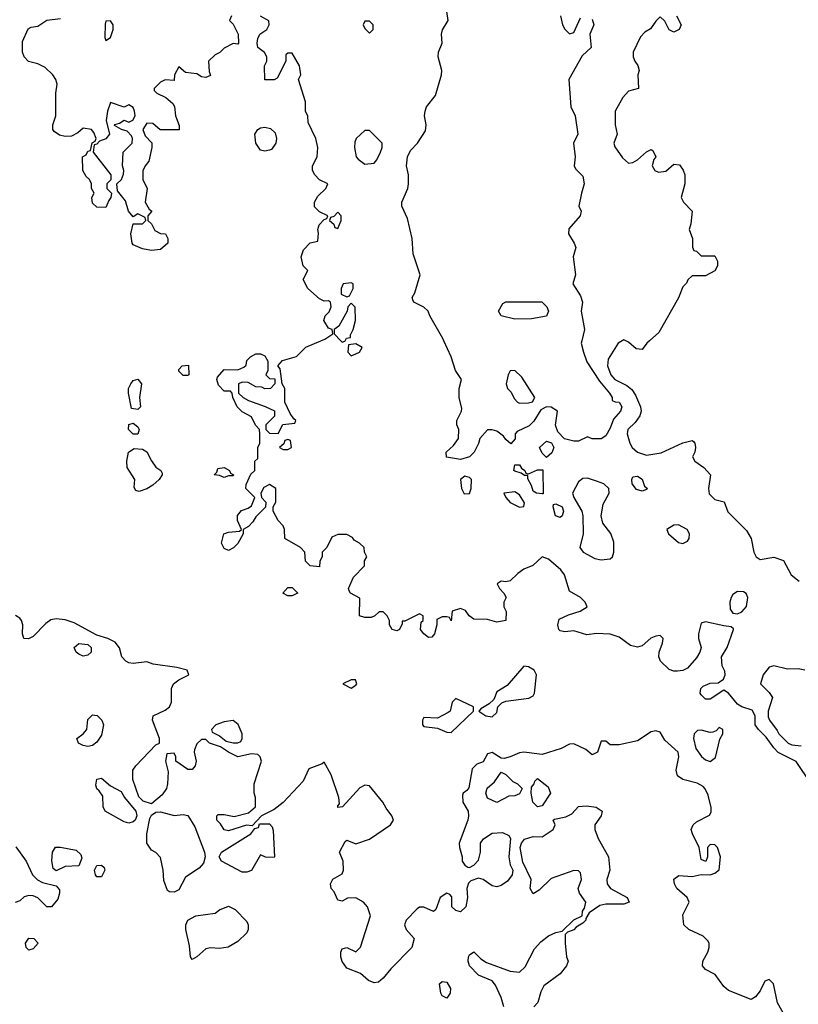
# Model space of a CAD drawing. Header units: inches. Extents: x 2380249 to 2585472, y 382747 to 546448.
# Tile 495 of 626: x 2545750 to 2549178, y 437080 to 441413. Entities that reach past the tile are written whole.
import ezdxf

# ---------------------------------------------------------------- set-up
doc = ezdxf.new("R2010")
doc.units = ezdxf.units.IN
doc.header["$MEASUREMENT"] = 0
doc.layers.add('C5443', color=7, linetype='Continuous')
doc.layers.add('C5444', color=7, linetype='Continuous')

msp = doc.modelspace()

# ---------------------------------------------------------------- linework, layer by layer
at = {"layer": 'C5443', "color": 4}
for points, elevation in [([(2549234, 438050), (2549168.7, 438148.7), (2549090, 438188.7), (2549070, 438208.7), (2549036, 438256), (2549002, 438290), (2548988.7, 438310), (2548988, 438350), (2548974.6, 438374.6), (2548930, 438388.7), (2548910, 438401.2), (2548870, 438449), (2548850, 438462), (2548790, 438423.7), (2548770, 438423.7), (2548750, 438442), (2548746.6, 438450), (2548749.4, 438470), (2548759.5, 438480.5), (2548790, 438493.4), (2548824.7, 438495.3), (2548849.2, 438510.8), (2548855.3, 438530), (2548854, 438546), (2548842.9, 438570), (2548839.5, 438610), (2548865.2, 438650), (2548893.2, 438730), (2548893.2, 438733.2), (2548882, 438742), (2548850, 438745.2), (2548770, 438764), (2548750, 438758), (2548738, 438710), (2548738, 438690), (2548750.7, 438650), (2548744.9, 438630), (2548730, 438605.2), (2548690, 438559.3), (2548670, 438549.5), (2548646.8, 438546.8), (2548630, 438546.6), (2548610, 438554), (2548571.8, 438590), (2548564.5, 438610), (2548566, 438630), (2548580.7, 438670), (2548582.7, 438690), (2548570, 438702.7), (2548550, 438700.9), (2548528.1, 438691.9), (2548490, 438657.2), (2548470, 438652.3), (2548439.1, 438659.1), (2548390, 438695.6), (2548350, 438709.6), (2548290, 438712.7), (2548246.3, 438706.3), (2548190, 438724), (2548150, 438719), (2548130, 438724), (2548124, 438730), (2548119, 438750), (2548125.2, 438774.8), (2548166, 438794), (2548218, 438810), (2548248.7, 438830), (2548239, 438850), (2548219, 438870), (2548170, 438898), (2548149, 438970), (2548132.9, 438992.9), (2548078.6, 439038.6), (2548050, 439048.7), (2548008.5, 439011.5), (2547970, 438995.1), (2547943.2, 438976.8), (2547910, 438944), (2547890, 438939), (2547870, 438942), (2547852, 438930), (2547862, 438910), (2547882, 438890), (2547891.3, 438870), (2547882, 438850), (2547882, 438830), (2547891.6, 438808.4), (2547890, 438768.7), (2547850, 438761.2), (2547810, 438774), (2547750, 438775.3), (2547728.7, 438790), (2547713.2, 438813.2), (2547690, 438822), (2547654, 438810), (2547650, 438768), (2547642, 438782), (2547630, 438786), (2547610, 438786), (2547586, 438774), (2547586, 438750), (2547576, 438710), (2547564.7, 438695.3), (2547550, 438694), (2547528.7, 438710), (2547515.3, 438730), (2547518, 438762), (2547526, 438770), (2547526, 438790), (2547510, 438798), (2547446, 438766), (2547434, 438766), (2547434, 438754), (2547422, 438730), (2547410, 438724), (2547390, 438729), (2547378, 438750), (2547378, 438770), (2547368, 438790), (2547350, 438808), (2547332.7, 438807.3), (2547314, 438790), (2547296.9, 438783.1), (2547270, 438782), (2547246, 438790), (2547247.3, 438867.3), (2547206, 438890), (2547200.4, 438900.4), (2547198, 438910), (2547220.2, 438959.8), (2547268, 439010), (2547268.8, 439031.1), (2547278, 439050), (2547268, 439070), (2547266, 439090), (2547246, 439110), (2547223.1, 439123.1), (2547214.6, 439134.6), (2547190, 439148), (2547150, 439148), (2547124.7, 439135.3), (2547102, 439090), (2547082, 439070), (2547082, 439050), (2547072, 439030), (2547070, 439006), (2547029.1, 439009.1), (2547008, 439030), (2547006, 439070), (2546986, 439090), (2546918, 439130), (2546915.3, 439170), (2546910, 439186), (2546888.7, 439208.7), (2546866, 439250), (2546866, 439270), (2546878, 439290), (2546878, 439350), (2546850, 439368), (2546825.4, 439354.6), (2546812, 439330), (2546814, 439310), (2546834, 439290), (2546832.7, 439267.3), (2546790, 439226), (2546776.9, 439203.1), (2546756.9, 439183.1), (2546734, 439170), (2546734, 439150), (2546710, 439108), (2546691.2, 439088.9), (2546670, 439078), (2546650, 439086), (2546638, 439110), (2546648.7, 439150), (2546670, 439158), (2546718, 439162), (2546726, 439170), (2546708.8, 439208.9), (2546708.4, 439231.6), (2546727.3, 439252.7), (2546756.4, 439263.6), (2546770, 439274), (2546786, 439310), (2546746, 439350), (2546747.3, 439367.3), (2546767.3, 439412.7), (2546786, 439430), (2546786, 439470), (2546798, 439482), (2546798, 439530), (2546808, 439550), (2546808, 439590), (2546806, 439610), (2546788.4, 439628.4), (2546770, 439666), (2546730, 439688), (2546708, 439710), (2546688, 439750), (2546686, 439770), (2546678, 439778), (2546650, 439778), (2546624.7, 439804.7), (2546618, 439830), (2546620.4, 439839.6), (2546650, 439874), (2546710, 439872), (2546736.4, 439883.6), (2546747.3, 439892.7), (2546750, 439914), (2546766, 439930), (2546790, 439942), (2546810, 439942), (2546830, 439934), (2546842, 439910), (2546842, 439870), (2546834, 439850), (2546850, 439834), (2546872.7, 439832.7), (2546874, 439810), (2546854, 439790), (2546830, 439788), (2546816.4, 439796.4), (2546790, 439798), (2546756.4, 439816.4), (2546730, 439818), (2546714, 439810), (2546714, 439770), (2546734, 439750), (2546756.9, 439736.9), (2546831.2, 439711.1), (2546871.3, 439691.3), (2546872, 439668), (2546834, 439630), (2546834, 439610), (2546850, 439594), (2546887.3, 439592.7), (2546908, 439632), (2546962, 439638), (2546966, 439650), (2546956.4, 439656.4), (2546940.2, 439680.2), (2546918, 439730), (2546918, 439790), (2546906, 439810), (2546896.4, 439876.4), (2546886, 439890), (2546907.3, 439912.7), (2546968.8, 439931.1), (2547010, 439972), (2547076.2, 440000)], 32), ([(2547164, 440000), (2547170, 439994), (2547182, 439998), (2547182.9, 440000)], 32), ([(2548224.9, 440000), (2548222.4, 439990), (2548232.7, 439950), (2548246.9, 439906.9), (2548303.1, 439823.1), (2548346.8, 439770), (2548358, 439750), (2548358, 439738), (2548371, 439731), (2548390, 439730.7), (2548401, 439710), (2548394.8, 439690), (2548364.5, 439655.5), (2548350, 439615.3), (2548330, 439582), (2548310, 439568.7), (2548270, 439568.7), (2548250, 439578), (2548210, 439558), (2548190, 439558), (2548149.1, 439569.1), (2548119, 439599), (2548109, 439629), (2548118, 439690), (2548090, 439708.7), (2548070, 439709), (2548044, 439696), (2548013.4, 439646.6), (2547993.7, 439626.3), (2547939.6, 439600.4), (2547932, 439590), (2547931.6, 439568.4), (2547912.7, 439547.3), (2547890, 439566), (2547880.4, 439580.4), (2547850, 439602), (2547830, 439608.7), (2547810, 439608), (2547776, 439570), (2547770, 439548), (2547750.5, 439509.5), (2547730.4, 439489.6), (2547690, 439478), (2547628.7, 439488.7), (2547628, 439510), (2547660.2, 439539.8), (2547682, 439570), (2547684, 439610), (2547675.3, 439630), (2547675.3, 439650), (2547695.3, 439690), (2547697.2, 439702.8), (2547685.2, 439750), (2547685.2, 439790), (2547695.3, 439830), (2547669.2, 439870), (2547649.1, 439929.1), (2547617.6, 440000)], 28), ([(2548402.8, 440000), (2548384.7, 439990), (2548341.1, 439918.9), (2548338, 439890), (2548353, 439850), (2548370.7, 439830), (2548423.4, 439803.4), (2548445.3, 439785.3), (2548461.1, 439761.1), (2548483, 439710), (2548485.5, 439690), (2548480.5, 439670), (2548459.6, 439640.4), (2548428, 439610), (2548424.9, 439590), (2548436.3, 439550), (2548446.8, 439530), (2548470, 439510.7), (2548510, 439496.4), (2548573.6, 439506.4), (2548669.4, 439550.6), (2548710, 439562), (2548716.9, 439556.9), (2548722, 439550), (2548724.7, 439530), (2548722, 439510), (2548712, 439490), (2548722, 439470), (2548762.5, 439442.5), (2548790.8, 439410), (2548783, 439350), (2548786.2, 439326.2), (2548810, 439301), (2548851.3, 439291.3), (2548867.5, 439247.5), (2548950, 439164.7), (2548970.5, 439130.5), (2548982.8, 439070), (2548992, 439050), (2549010, 439038), (2549070, 439047.3), (2549113.4, 439033.4), (2549146.8, 438970), (2549182, 438942)], 32), ([(2548522.1, 440000), (2548510.8, 439990), (2548490, 439962), (2548464.7, 439964.7), (2548430, 439994), (2548418, 440000)], 32), ([(2549119, 437030), (2549086.3, 437086.3), (2549069, 437170), (2549050, 437189), (2549030, 437182), (2549010, 437139), (2548990, 437114), (2548970, 437102), (2548870, 437141.2), (2548850, 437159), (2548812, 437212), (2548770, 437233.2), (2548756, 437250), (2548757, 437270), (2548779.5, 437310), (2548785.6, 437330), (2548785.1, 437350), (2548779.7, 437359.7), (2548759.8, 437379.8), (2548695.3, 437410), (2548674, 437430), (2548670, 437474), (2548698, 437530), (2548688.7, 437550), (2548643.7, 437590), (2548632.3, 437610), (2548630, 437631), (2548652.3, 437647.7), (2548710, 437643.1), (2548750.9, 437650.9), (2548790, 437650.7), (2548810, 437657.3), (2548830, 437672), (2548835.6, 437730), (2548822.7, 437770), (2548810, 437782.7), (2548790, 437784), (2548778.8, 437770), (2548778.8, 437730), (2548770.5, 437709.5), (2548750, 437718), (2548742, 437770), (2548711.8, 437830), (2548706.3, 437850), (2548714.5, 437870), (2548730, 437883.8), (2548787.6, 437912.4), (2548794, 437926), (2548793.8, 437946.2), (2548781.3, 438001.3), (2548768.6, 438028.6), (2548758.4, 438038.4), (2548732.8, 438052.8), (2548668.9, 438068.9), (2548646.3, 438086.3), (2548640.5, 438110), (2548652.3, 438170), (2548649.3, 438190), (2548590, 438242), (2548570, 438278), (2548550, 438284), (2548530, 438279.3), (2548470, 438239.3), (2548390, 438222.7), (2548350, 438222), (2548330, 438238), (2548310, 438238), (2548294, 438190), (2548270, 438178), (2548242, 438202), (2548190, 438226), (2548170, 438225.2), (2548134.4, 438205.6), (2548050, 438179.6), (2547970, 438189.6), (2547950, 438187), (2547910, 438169.3), (2547882.7, 438162.7), (2547870, 438164), (2547830, 438188.7), (2547810, 438182), (2547790, 438148), (2547762.8, 438137.2), (2547742.8, 438117.2), (2547726.8, 438033.2), (2547718.8, 438021.2), (2547702, 438010), (2547699.6, 438000.4), (2547701, 437970), (2547724.7, 437930), (2547726, 437910), (2547722.8, 437890), (2547684.7, 437790), (2547686, 437770), (2547698, 437730), (2547698, 437710), (2547710, 437692), (2547723.6, 437683.6), (2547730, 437682), (2547750, 437692), (2547770, 437714), (2547779, 437750), (2547779, 437790), (2547792.1, 437807.9), (2547830, 437834), (2547876.3, 437836.3), (2547902.8, 437822.8), (2547911.3, 437810), (2547902.8, 437730), (2547910, 437694), (2547921, 437670), (2547918, 437650), (2547898, 437622), (2547870, 437602.7), (2547850, 437598), (2547830, 437601.2), (2547790, 437629), (2547770, 437635.3), (2547736.9, 437623.1), (2547726, 437614), (2547718, 437590), (2547721, 437550), (2547714.8, 437510), (2547690, 437486.6), (2547670, 437493.2), (2547653.2, 437510), (2547653.2, 437553.2), (2547644, 437564), (2547630, 437569), (2547601, 437550), (2547582, 437498), (2547571.6, 437488.4), (2547530, 437508), (2547510, 437508), (2547499.6, 437500.4), (2547452, 437450), (2547444.7, 437430), (2547452, 437410), (2547486.8, 437370), (2547476.3, 437330), (2547383.8, 437236.2), (2547350, 437195.3), (2547330, 437178), (2547310, 437175.3), (2547285.2, 437185.2), (2547250, 437215.3), (2547190, 437239.3), (2547170, 437269), (2547164.5, 437290), (2547163.7, 437310), (2547170, 437324.7), (2547190, 437331), (2547230, 437312), (2547250, 437332), (2547294, 437470), (2547281.2, 437510), (2547264, 437530), (2547230, 437549.4), (2547193.2, 437546.8), (2547170, 437534), (2547150, 437538), (2547135.1, 437575.1), (2547122, 437590), (2547118, 437610), (2547128.8, 437631.1), (2547170, 437654), (2547175.3, 437670), (2547174, 437710), (2547158, 437750), (2547183.1, 437796.9), (2547190, 437802), (2547230, 437786.8), (2547290, 437806.8), (2547382, 437870), (2547395.3, 437890), (2547388.7, 437910), (2547362.9, 437942.9), (2547349.2, 437970), (2547290, 438042), (2547270, 438044), (2547247.5, 438032.5), (2547171.2, 437948.9), (2547150, 437946), (2547150, 437954), (2547158, 437962), (2547155.3, 437990), (2547122, 438090), (2547090, 438146), (2547082, 438138), (2547023.4, 438116.6), (2546998, 438062), (2546910, 437968.7), (2546870, 437938), (2546814, 437910), (2546774, 437866), (2546748.4, 437868.4), (2546670, 437844), (2546650, 437848), (2546634, 437874), (2546618, 437890), (2546618, 437910), (2546624, 437916), (2546650, 437916), (2546693.6, 437906.4), (2546757.2, 437922.8), (2546788, 437950), (2546788.7, 437990), (2546782, 438010), (2546782, 438050), (2546815.3, 438150), (2546808.8, 438168.9), (2546799, 438179), (2546770, 438182), (2546710, 438169), (2546670, 438189.2), (2546634, 438214), (2546586, 438230), (2546570, 438246), (2546550, 438246), (2546530, 438226), (2546519.6, 438200.4), (2546518, 438190), (2546526.8, 438150), (2546522.8, 438130), (2546510, 438114), (2546490, 438113.2), (2546438, 438150), (2546438, 438170), (2546430, 438186), (2546398, 438182), (2546392, 438150), (2546403.5, 438103.5), (2546401.3, 438050), (2546395.8, 438030), (2546377.4, 438002.6), (2546330, 437962), (2546294, 437974), (2546274, 437994), (2546248.8, 438068.9), (2546248.7, 438110), (2546262, 438130), (2546350, 438222), (2546366, 438230), (2546366, 438250), (2546335.3, 438330), (2546338, 438350), (2546390, 438374.8), (2546409, 438390), (2546419, 438410), (2546418, 438470), (2546426.6, 438490), (2546450, 438507.7), (2546495.3, 438530), (2546488, 438550), (2546442.5, 438562.5), (2546337.7, 438577.7), (2546310, 438587.6), (2546250, 438580.5), (2546230, 438583.6), (2546217.2, 438590), (2546199.3, 438610), (2546189.2, 438649.2), (2546170, 438674), (2546138, 438690), (2546090, 438705.2), (2545990, 438759.5), (2545950, 438771.8), (2545910, 438776.9), (2545887.8, 438772.2), (2545864.4, 438755.6), (2545810, 438699.3), (2545789, 438689), (2545769, 438690), (2545762.7, 438710), (2545763.7, 438750), (2545758, 438770), (2545750, 438779.3), (2545731.2, 438791.2)], 36), ([(2549206, 438550), (2549177.2, 438557.2), (2549130, 438555.1), (2549070.7, 438569.3), (2549050, 438564), (2549022.8, 438530), (2549012, 438490), (2549050, 438452), (2549064.7, 438430), (2549044.7, 438370), (2549045.4, 438345.4), (2549051.3, 438330), (2549085.4, 438285.4), (2549092, 438270), (2549134, 438230), (2549150, 438222), (2549190, 438218)], 32), ([(2547880.9, 437070), (2547869.5, 437110), (2547845.1, 437165.1), (2547830, 437184), (2547770, 437209), (2547730, 437249), (2547724.5, 437270), (2547726.6, 437290), (2547730, 437298), (2547750, 437312), (2547780.5, 437280.5), (2547804.9, 437264.9), (2547910, 437226), (2547950, 437222), (2547975.1, 437244.9), (2548016.2, 437323.8), (2548045.1, 437354.9), (2548078.6, 437381.4), (2548110, 437396), (2548138, 437402), (2548190, 437452), (2548226, 437470), (2548228, 437490), (2548236.4, 437503.6), (2548242, 437530), (2548215.3, 437570), (2548208.7, 437590), (2548224, 437630), (2548219, 437659), (2548210, 437668), (2548190, 437668.7), (2548090, 437634), (2548036.9, 437583.1), (2548010, 437566), (2547998, 437590), (2548002, 437630), (2547965.2, 437705.2), (2547954, 437770), (2547959, 437790), (2547972.7, 437807.3), (2548010, 437818.8), (2548050, 437818), (2548098, 437850), (2548108, 437870), (2548098, 437890), (2548105.2, 437894.8), (2548154.6, 437905.4), (2548181.2, 437918.8), (2548210, 437950.6), (2548245.6, 437954.4), (2548288.1, 437948.1), (2548314.8, 437930), (2548310.7, 437910), (2548282.8, 437870), (2548282.8, 437850), (2548296.3, 437810), (2548342, 437730), (2548348, 437670), (2548335.5, 437630), (2548336.3, 437610), (2548350.8, 437590), (2548424.7, 437550), (2548434, 437530), (2548410, 437521.2), (2548330, 437521.6), (2548304.7, 437515.3), (2548256.9, 437483.1), (2548242, 437458), (2548242, 437450), (2548230, 437438), (2548199.6, 437420.4), (2548190, 437408.7), (2548162, 437398), (2548152, 437388), (2548151, 437350), (2548158, 437290), (2548164.7, 437270), (2548158, 437250), (2548130, 437214), (2548058, 437162), (2548044.7, 437135.3), (2548031.6, 437088.4), (2548014, 437070)], 36), ([(2545732.9, 437772.9), (2545778, 437710), (2545806, 437650), (2545828, 437628), (2545850, 437616), (2545910, 437602), (2545924.7, 437584.7), (2545926, 437570), (2545917.5, 437542.5), (2545890, 437509.4), (2545869.4, 437509.4), (2545830, 437549.2), (2545810, 437557.2), (2545790, 437559), (2545770, 437554), (2545750, 437535.3), (2545730, 437528.7)], 36)]:
    msp.add_lwpolyline(points, dxfattribs=dict(at, elevation=elevation))
for points, elevation in [([(2547230, 439986), (2547198, 439982), (2547194, 439950), (2547210, 439934), (2547230, 439942), (2547246, 439950), (2547258, 439970)], 32), ([(2546470, 439848), (2546450, 439866), (2546450, 439874), (2546466, 439890), (2546492.7, 439892.7), (2546494, 439850), (2546490, 439848)], 32), ([(2547930, 439869), (2547910, 439868), (2547901, 439850), (2547891.3, 439810), (2547898, 439790), (2547913.7, 439773.7), (2547926.8, 439746.8), (2547942, 439730), (2547950, 439726), (2547990, 439726.8), (2548008.4, 439731.6), (2548018, 439750), (2547960.2, 439840.2)], 28), ([(2546270, 439698), (2546242, 439702), (2546228.7, 439770), (2546229, 439790), (2546239, 439810), (2546250, 439824.7), (2546270, 439831), (2546286, 439810), (2546278, 439750), (2546282, 439710)], 32), ([(2546250, 439588.7), (2546229.3, 439609.3), (2546230, 439632), (2546250, 439638), (2546270, 439622), (2546276, 439610), (2546270, 439588.7)], 32), ([(2546930, 439566), (2546918, 439562), (2546912.7, 439547.3), (2546894, 439530), (2546910, 439522), (2546930, 439522), (2546946, 439530), (2546942, 439562)], 32), ([(2548070, 439486), (2548050, 439506), (2548038, 439530), (2548070, 439558), (2548091.2, 439551.1), (2548102, 439530), (2548092.7, 439507.3)], 28), ([(2546276.4, 439336.4), (2546261.2, 439341.2), (2546254, 439354), (2546257.2, 439390), (2546223.2, 439443.2), (2546221.2, 439470), (2546228.7, 439510), (2546254, 439526), (2546290, 439522.8), (2546310, 439511.3), (2546330, 439471.3), (2546350, 439444.7), (2546372, 439430), (2546376.9, 439416.9), (2546378, 439410), (2546364.7, 439390), (2546335.5, 439364.5), (2546310, 439349.3)], 32), ([(2546650, 439398), (2546630, 439408), (2546606, 439410), (2546618, 439422), (2546622, 439438), (2546650, 439442), (2546674, 439430), (2546678, 439418), (2546692, 439410), (2546690, 439406), (2546670, 439406)], 32), ([(2547990, 439414), (2548030, 439432), (2548052.7, 439432.7), (2548054, 439326), (2548050, 439326), (2548026, 439330), (2548010, 439338), (2548003.1, 439363.1), (2547987.3, 439392.7), (2547987.3, 439407.3), (2547972.7, 439407.3), (2547958, 439418), (2547930, 439426), (2547926, 439430), (2547930, 439454), (2547950, 439454), (2547959.6, 439439.6), (2547974, 439430), (2547978, 439418)], 28), ([(2547710, 439404), (2547691.3, 439390), (2547695.5, 439350), (2547707.3, 439327.3), (2547730, 439328.4), (2547738.4, 439350), (2547739, 439390), (2547730, 439399)], 32), ([(2548250, 439395.1), (2548230, 439394.5), (2548210, 439379), (2548184.4, 439330), (2548190.3, 439310), (2548224.2, 439250), (2548228.7, 439230), (2548230.6, 439150), (2548216, 439090), (2548231, 439070), (2548281.6, 439041.6), (2548310, 439036.3), (2548350, 439040.7), (2548359.3, 439050), (2548365.1, 439070), (2548365.4, 439114.6), (2548352.2, 439152.2), (2548317.7, 439197.7), (2548309.6, 439229.6), (2548318.2, 439281.8), (2548345.1, 439330), (2548343.7, 439350), (2548321.2, 439370), (2548290, 439383)], 32), ([(2548490, 439338), (2548465.6, 439345.6), (2548446, 439370), (2548445.2, 439390), (2548450, 439402), (2548470, 439404.7), (2548490, 439391.3), (2548501, 439361), (2548514, 439350), (2548510, 439346)], 28), ([(2547930, 439335.1), (2547882, 439330), (2547890.8, 439310), (2547910, 439288), (2547950, 439268.5), (2547969, 439271), (2547972.3, 439287.7), (2547950, 439322)], 32), ([(2548130, 439222), (2548109.5, 439229.5), (2548098, 439270), (2548100.4, 439279.6), (2548110, 439282), (2548138, 439270), (2548144.7, 439250), (2548138, 439230)], 28), ([(2548650, 439189.5), (2548630, 439189.4), (2548598.8, 439170), (2548606, 439150), (2548650, 439113), (2548670, 439107.7), (2548690, 439118.8), (2548698, 439130), (2548699.5, 439150), (2548689.2, 439170)], 32), ([(2546930, 438878), (2546908.7, 438890), (2546930, 438914), (2546950, 438914), (2546974, 438890), (2546970, 438888), (2546950, 438878)], 32), ([(2548910, 438896.9), (2548890, 438883.7), (2548882, 438870), (2548877, 438850), (2548878.5, 438818.5), (2548890, 438801), (2548910, 438798.8), (2548930, 438806.8), (2548949.6, 438830.4), (2548955.6, 438870), (2548947.7, 438887.7), (2548936.1, 438896.1)], 32), ([(2546030, 438612), (2546010, 438620.7), (2545998, 438630), (2545989.6, 438650.4), (2546010, 438667.7), (2546050, 438664), (2546064, 438650), (2546064, 438630), (2546050, 438616)], 36), ([(2547970, 438568.7), (2547896.4, 438483.6), (2547850, 438455.3), (2547838, 438422), (2547817.3, 438402.7), (2547779.6, 438380.4), (2547772, 438370), (2547802, 438350), (2547830, 438344.7), (2547850, 438364.7), (2547855.3, 438390), (2547872.5, 438407.5), (2547890, 438414.8), (2547992.3, 438427.7), (2548010, 438438), (2548016, 438450), (2548025.2, 438530), (2548015.3, 438550), (2547990, 438565.2)], 36), ([(2547210, 438508.7), (2547172, 438490), (2547210, 438471.3), (2547230, 438484.7), (2547234, 438490), (2547228, 438508)], 36), ([(2547670, 438426), (2547654, 438410), (2547644.7, 438370), (2547635.9, 438364.1), (2547590, 438339.3), (2547530, 438342), (2547522.8, 438330), (2547522.8, 438310), (2547530, 438302.8), (2547590, 438294.8), (2547630, 438277.3), (2547650, 438276), (2547748, 438370), (2547748, 438390)], 36), ([(2546050, 438215.1), (2546030, 438219.3), (2546009, 438230), (2546002, 438250), (2546030, 438271), (2546045.2, 438290), (2546050, 438334), (2546070, 438354), (2546091.2, 438351.1), (2546112, 438330), (2546118.8, 438310), (2546110, 438264), (2546090, 438233.2), (2546070, 438219.3)], 36), ([(2546690, 438329), (2546650, 438324), (2546614, 438310), (2546594, 438290), (2546598, 438278), (2546630, 438262), (2546658.8, 438238.8), (2546690, 438230.8), (2546710, 438231), (2546723.1, 438236.9), (2546729, 438250), (2546729.2, 438270), (2546712.1, 438312.1)], 36), ([(2548830, 438298), (2548816.9, 438283.1), (2548802, 438278), (2548790, 438276), (2548750, 438286), (2548734.4, 438285.6), (2548719.1, 438270), (2548716.4, 438250), (2548726.4, 438206.4), (2548751.3, 438171.3), (2548770, 438155.8), (2548790, 438148.4), (2548814, 438166), (2548832.9, 438247.1), (2548846, 438270), (2548846, 438290)], 36), ([(2546230, 437877.2), (2546210, 437882.7), (2546126, 437930), (2546118, 437950), (2546116.4, 437996.4), (2546100.4, 438020.4), (2546089.1, 438029.1), (2546084.7, 438044.7), (2546090, 438071), (2546110, 438074.8), (2546150, 438042), (2546196.9, 438016.9), (2546212, 437990), (2546261, 437930), (2546266, 437910), (2546258, 437890), (2546250, 437884)], 36), ([(2547850, 437968.7), (2547810, 437988), (2547802, 438010), (2547808.8, 438031.1), (2547840.4, 438059.6), (2547870, 438102), (2547890, 438092), (2547920.7, 438060.7), (2547942, 438050), (2547962, 438030), (2547950, 438006), (2547930, 437998), (2547903.6, 437996.4)], 36), ([(2548030, 437948.7), (2548008.7, 437970), (2548002, 438010), (2548004, 438036), (2548015.3, 438050), (2548018, 438062), (2548030, 438074), (2548077.3, 438037.3), (2548086.4, 438010), (2548050, 437954)], 36), ([(2546430, 437910.8), (2546470, 437916), (2546490, 437911.3), (2546520.7, 437860.7), (2546564, 437750), (2546566.8, 437730), (2546559.1, 437700.9), (2546539.9, 437680.1), (2546480.4, 437639.6), (2546450, 437584), (2546430, 437574), (2546410, 437575.3), (2546401.2, 437581.2), (2546384.7, 437624.7), (2546382, 437670), (2546370, 437726), (2546348.7, 437748.7), (2546330, 437758), (2546309.3, 437789.3), (2546309.3, 437830.7), (2546322.7, 437897.3), (2546330, 437912), (2546350, 437926), (2546370, 437926.8)], 36), ([(2546870, 437726), (2546832.7, 437727.3), (2546810, 437738), (2546770, 437668.7), (2546750, 437662), (2546730, 437662), (2546638, 437710), (2546628, 437730), (2546638, 437750), (2546768, 437830), (2546786, 437854), (2546802, 437858), (2546806, 437874), (2546850, 437874), (2546862, 437862), (2546865.4, 437845.4), (2546872, 437730)], 36), ([(2545910, 437668), (2545898, 437678), (2545892.1, 437712.1), (2545895.1, 437750), (2545907.7, 437772.3), (2545930, 437772.4), (2545998.8, 437758.8), (2546019.8, 437739.8), (2546023.6, 437723.6), (2546010.6, 437689.4), (2545950, 437687)], 36), ([(2546090, 437642), (2546084, 437650), (2546079, 437670), (2546090, 437691.3), (2546110, 437692), (2546122, 437682), (2546124.7, 437670), (2546110, 437642)], 36), ([(2546630, 437326), (2546590, 437329.2), (2546570, 437325.2), (2546530, 437289), (2546510, 437278), (2546502, 437290), (2546498, 437338), (2546482, 437410), (2546482, 437430), (2546490, 437451.3), (2546526, 437470), (2546610, 437481), (2546630, 437496), (2546670, 437512), (2546698, 437498), (2546750, 437444.7), (2546756.3, 437430), (2546756.3, 437410), (2546750, 437395.3), (2546710, 437357.2), (2546667.5, 437332.5)], 36), ([(2545790, 437318), (2545778, 437330), (2545775.3, 437350), (2545790, 437371), (2545812, 437370), (2545832, 437350), (2545810, 437325.2)], 36), ([(2547630, 437108), (2547610, 437118), (2547604, 437130), (2547599, 437170), (2547610, 437181), (2547630, 437177.3), (2547646, 437150), (2547644.7, 437130)], 36)]:
    msp.add_lwpolyline(points, close=True, dxfattribs=dict(at, elevation=elevation))
at = {"layer": 'C5444', "color": 4}
for points, elevation in [([(2547617.6, 440000), (2547613.2, 440010), (2547555.3, 440110), (2547548, 440130), (2547530, 440148), (2547486, 440170), (2547480.4, 440180.4), (2547478, 440190), (2547489, 440211), (2547513.2, 440290), (2547482, 440382), (2547477.6, 440450), (2547457.7, 440537.7), (2547432.1, 440592.1), (2547432, 440610), (2547458.4, 440670), (2547462, 440690), (2547462, 440730), (2547452.7, 440770), (2547458, 440810), (2547470, 440838), (2547502, 440870), (2547536.5, 440923.5), (2547539.3, 440950), (2547532.3, 440990), (2547534.5, 441010), (2547540.9, 441030), (2547581.3, 441078.7), (2547607.1, 441170), (2547608.3, 441190), (2547593, 441250), (2547593.6, 441270), (2547609.4, 441310), (2547607, 441350), (2547611.5, 441368.5), (2547636.2, 441410), (2547630, 441448.7)], 28), ([(2546682, 441430), (2546674, 441410), (2546690, 441394), (2546712, 441350), (2546714, 441310), (2546710, 441306), (2546690, 441308), (2546650, 441288), (2546630.9, 441269.1), (2546610, 441258), (2546582, 441230), (2546584.7, 441184.7), (2546590, 441168), (2546570, 441158), (2546550, 441162), (2546530, 441175.3), (2546480.4, 441180.4), (2546450, 441206), (2546432, 441170), (2546430, 441146), (2546390, 441148), (2546370, 441138), (2546342, 441110), (2546342, 441102), (2546354, 441090), (2546394, 441070), (2546423.6, 441043.6), (2546431.6, 441031.6), (2546436, 440990), (2546452.7, 440947.3), (2546452, 440928), (2546368, 440928), (2546336.4, 440956.4), (2546310, 440958), (2546292, 440930), (2546302, 440902), (2546331.3, 440871.3), (2546331.3, 440850), (2546318, 440790), (2546302, 440770), (2546292.7, 440747.3), (2546292, 440710), (2546311.3, 440670), (2546302, 440610), (2546319.6, 440579.6), (2546331.3, 440570), (2546314, 440550), (2546314, 440530), (2546330, 440514), (2546345.4, 440485.4), (2546370, 440472), (2546391.3, 440471.3), (2546402, 440450), (2546402, 440430), (2546370, 440402), (2546330, 440398), (2546290, 440404), (2546250, 440422), (2546245.2, 440430), (2546239.3, 440470), (2546250, 440514), (2546290, 440514), (2546306, 440530), (2546302, 440542), (2546276.4, 440556.4), (2546270, 440558), (2546250, 440546), (2546228.7, 440570), (2546216, 440616), (2546180.4, 440660.4), (2546178, 440690), (2546198, 440710), (2546207.3, 440732.7), (2546208, 440750), (2546202, 440770), (2546205.2, 440830), (2546245.2, 440870), (2546246, 440890), (2546242, 440902), (2546223.1, 440923.1), (2546198, 440930), (2546168, 440948), (2546168.8, 440951.1), (2546190, 440958), (2546210, 440971.3), (2546230, 440962), (2546248.4, 440971.6), (2546258, 440990), (2546255.3, 441010), (2546250, 441026), (2546230, 441038), (2546210, 441028), (2546150, 441048), (2546136, 441010), (2546131.3, 440970), (2546144.7, 440910), (2546130, 440888.7), (2546102, 440878), (2546090, 440866), (2546078, 440862), (2546074, 440830), (2546152, 440730), (2546152, 440708), (2546134, 440690), (2546134, 440670), (2546154, 440650), (2546152, 440630), (2546142, 440618), (2546130, 440586), (2546090, 440588), (2546070, 440606), (2546068, 440630), (2546078, 440650), (2546066, 440670), (2546066, 440690), (2546058, 440710), (2546042.7, 440722.7), (2546028.7, 440750), (2546026, 440810), (2546042, 440818), (2546050, 440834), (2546062, 440838), (2546068.4, 440871.6), (2546082, 440878), (2546086, 440890), (2546076.4, 440916.4), (2546066, 440930), (2546030, 440935.3), (2546005.4, 440914.6), (2545978.8, 440901.2), (2545950, 440899), (2545925.6, 440905.6), (2545901.2, 440921.2), (2545895.3, 440930), (2545895.3, 440950), (2545908.7, 440990), (2545909, 441090), (2545915.3, 441130), (2545908.7, 441150), (2545895.3, 441170), (2545862, 441202), (2545830, 441219), (2545789, 441229), (2545769.1, 441249.1), (2545762, 441270), (2545763.1, 441316.9), (2545787.3, 441372.7), (2545800.4, 441379.6), (2545830, 441384.7), (2545870, 441411), (2545930, 441418)], 32), ([(2547076.2, 440000), (2547092.9, 440007.1), (2547128, 440030), (2547126, 440050), (2547110, 440055.3), (2547089, 440090), (2547095.3, 440110), (2547112.7, 440127.3), (2547122, 440150), (2547118, 440170), (2547110, 440175.3), (2547090, 440174), (2547070, 440184), (2547019, 440230), (2546998, 440270), (2547018, 440310), (2546998, 440330), (2546989, 440369), (2547000.2, 440399.8), (2547028.8, 440431.1), (2547062, 440438), (2547066, 440474), (2547062, 440490), (2547068.7, 440510), (2547090, 440534), (2547102, 440538), (2547106, 440550), (2547070, 440568), (2547048, 440590), (2547048, 440610), (2547063.1, 440636.9), (2547098, 440670), (2547106, 440690), (2547070, 440708), (2547048.7, 440730), (2547039, 440750), (2547039, 440770), (2547059, 440810), (2547062, 440850), (2547054, 440890), (2547020.4, 440960.4), (2547018, 440990), (2547008.8, 441008.9), (2547008.4, 441051.6), (2546978, 441150), (2546988, 441170), (2546982, 441210), (2546950, 441266), (2546930, 441266), (2546922, 441258), (2546922, 441230), (2546883.6, 441156.4), (2546870, 441148), (2546828.8, 441148.9), (2546828, 441210), (2546838, 441230), (2546838, 441250), (2546828, 441268), (2546798, 441290), (2546795.3, 441310), (2546798, 441330), (2546808, 441350), (2546838, 441370), (2546848, 441390), (2546847.3, 441407.3), (2546810, 441428)], 32), ([(2548130.8, 441430), (2548140.5, 441390), (2548150, 441371), (2548170, 441350.8), (2548190, 441356), (2548219, 441421)], 28), ([(2548270, 441416), (2548277.3, 441390), (2548260.5, 441350), (2548266, 441290), (2548226, 441254), (2548167.3, 441150), (2548176.3, 441030), (2548194.9, 440990), (2548207.3, 440910), (2548188.2, 440870), (2548195.5, 440810), (2548190.8, 440770), (2548197.3, 440757.3), (2548230, 440724.7), (2548235.5, 440690), (2548222.8, 440650), (2548212, 440592), (2548222, 440570), (2548218, 440550), (2548167.9, 440492.1), (2548166, 440470), (2548191.3, 440430), (2548198, 440410), (2548186.8, 440370), (2548197.3, 440290), (2548186, 440250), (2548218.4, 440198.4), (2548227.3, 440170), (2548222, 440130), (2548237.1, 440050), (2548224.9, 440000)], 28), ([(2548642, 441430), (2548662, 441390), (2548654, 441370), (2548630, 441358), (2548608.8, 441368.9), (2548590, 441406), (2548570, 441426), (2548550, 441406), (2548527.3, 441372.7), (2548501.6, 441358.4), (2548482.5, 441337.5), (2548451, 441270), (2548451.3, 441250), (2548458, 441230), (2548471, 441211), (2548478, 441190), (2548472, 441170), (2548474, 441110), (2548430, 441098), (2548404.7, 441070), (2548372, 441010), (2548372, 440950), (2548381, 440910), (2548366, 440870), (2548370, 440854), (2548404.5, 440804.5), (2548430, 440782), (2548450, 440784.7), (2548470, 440796), (2548509.1, 440830.9), (2548530, 440842), (2548538, 440838), (2548550.8, 440810), (2548542, 440798), (2548534.8, 440770), (2548546, 440750), (2548562.4, 440742.4), (2548594, 440746), (2548630, 440778), (2548654.4, 440774.4), (2548670.9, 440750.9), (2548678.8, 440730), (2548678.8, 440690), (2548662, 440630), (2548672, 440610), (2548711, 440570), (2548705.4, 440514.6), (2548698, 440490), (2548712, 440450), (2548712.7, 440412.7), (2548718, 440398), (2548730, 440394), (2548750, 440374), (2548810, 440374), (2548822, 440350), (2548822, 440330), (2548810, 440308), (2548770, 440286), (2548710, 440286), (2548691.6, 440268.4), (2548686, 440254), (2548670, 440238), (2548650.7, 440189.3), (2548563.4, 440036.6), (2548522.1, 440000)], 32), ([(2547182.9, 440000), (2547188.4, 440011.6), (2547206, 440014), (2547206, 440026), (2547218, 440050), (2547228, 440090), (2547227.3, 440147.3), (2547210, 440166), (2547194, 440150), (2547192, 440130), (2547155.3, 440064.7), (2547134, 440050), (2547134, 440030), (2547164, 440000)], 32), ([(2548418, 440000), (2548410, 440004), (2548402.8, 440000)], 32)]:
    msp.add_lwpolyline(points, dxfattribs=dict(at, elevation=elevation))
for points, elevation in [([(2546150, 441408), (2546130, 441406), (2546126, 441394), (2546125.4, 441334.6), (2546130, 441322), (2546150, 441334), (2546162, 441370), (2546162, 441390)], 32), ([(2547290, 441406), (2547270, 441406), (2547262, 441390), (2547270, 441374), (2547290, 441354), (2547306, 441370), (2547306, 441390)], 32), ([(2546830, 440834), (2546810, 440839), (2546789.4, 440869.4), (2546786, 440910), (2546799, 440930), (2546810, 440937.3), (2546830, 440940.7), (2546854.8, 440934.8), (2546874.8, 440914.8), (2546881, 440890), (2546878, 440870), (2546858, 440842), (2546850, 440839)], 32), ([(2547290, 440926), (2547270, 440926), (2547232, 440890), (2547225.4, 440874.6), (2547224.7, 440850), (2547232, 440810), (2547239.6, 440799.6), (2547270, 440778), (2547310, 440782), (2547323.1, 440796.9), (2547338, 440830), (2547346, 440850), (2547346, 440870)], 32), ([(2547150, 440566), (2547132.7, 440547.3), (2547118, 440542), (2547114, 440530), (2547132.7, 440512.7), (2547138, 440498), (2547150, 440494), (2547166, 440530), (2547166, 440550)], 32), ([(2547210, 440255.3), (2547174, 440250), (2547164.7, 440230), (2547164.7, 440204.7), (2547190, 440194), (2547202, 440198), (2547218, 440230), (2547218, 440250)], 32), ([(2547930, 440095.3), (2547869.3, 440109.3), (2547858, 440130), (2547876.4, 440163.6), (2547890, 440172), (2548048.4, 440171.6), (2548071, 440150), (2548078, 440130), (2548070, 440108.7), (2548003.6, 440096.4)], 24)]:
    msp.add_lwpolyline(points, close=True, dxfattribs=dict(at, elevation=elevation))

doc.saveas('drawing.dxf')
